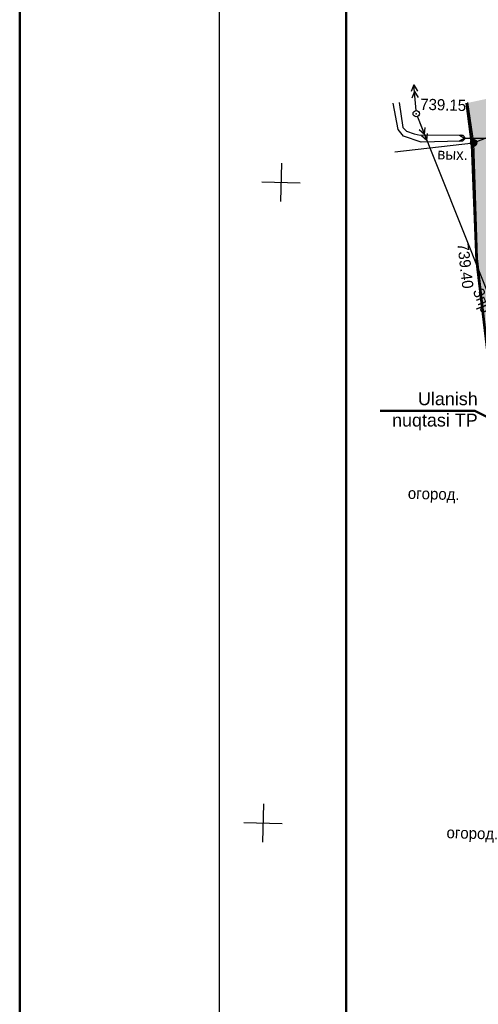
# Model space of a CAD drawing. Header units: millimetres. Extents: x -257011 to 237647566, y 2784933 to 6706507.
# Tile 274 of 451: x 10175931 to 10211689, y 5177172 to 5253985. Entities that reach past the tile are written whole.
import ezdxf

# ---------------------------------------------------------------- set-up
doc = ezdxf.new("R2010")
doc.units = ezdxf.units.MM
doc.header["$LTSCALE"] = 1000
doc.header["$PDMODE"] = 32
doc.header["$PDSIZE"] = 0.3
doc.linetypes.add('Д_ТРОТ_ТРУБА', pattern=[3, 1.5, -1.5])
doc.linetypes.add('РА_КОНТУРЫ', pattern=[1.5, 0, -1.5])
for name, color, linetype in [('(001) Сетка', 92, 'Continuous'), ('(004) Точки рельефа', 7, 'Continuous'), ('(013) Газопровод', 30, 'ИК_Газопровод -------г--------'), ('(022) Возд. Линии', 7, 'Continuous'), ('(025) Дорога', 7, 'Continuous'), ('(027) Гидрография', 7, 'Continuous'), ('(028) Гидротехн.', 7, 'Continuous'), ('(037) Контуры', 7, 'Continuous')]:
    doc.layers.add(name, color=color, linetype=linetype)
doc.layers.add('.', color=7, linetype='Continuous', lineweight=15)
doc.layers.add('Ф А С А Д', color=250, linetype='Continuous', lineweight=15)
doc.styles.add('BM-431', font='txt')
doc.styles.add('D-431', font='txt', dxfattribs={"width": 2})
doc.styles.add('Roman', font='romans')
doc.styles.get("Standard").update_dxf_attribs({"font": 'ARIALN.TTF'})
doc.linetypes.add('ИК_Воздушка ------- --------', pattern='A,9,-0.6,["Z",Standard,S=1.2,R=70,X=0.6,Y=-0.65],-1', length=10.6)
doc.linetypes.add('ИК_Газопровод -------г--------', pattern='A,9,-0.6,["Г",Standard,S=1.2,R=0,X=0,Y=-0.6],-1.2', length=10.8)

# ---------------------------------------------------------------- blocks, each defined once
blk = doc.blocks.new('*X145')
at = {"color": 0}
for p, q in [((9.5, 5.08), (10.49, 5.08)), ((9.5, 5.07), (10.49, 5.07)), ((9.5, 5.06), (10.49, 5.06)), ((9.5, 5.05), (10.49, 5.05)), ((9.5, 5.04), (10.49, 5.04)), ((9.5, 5.03), (10.49, 5.03)), ((9.5, 5.02), (10.5, 5.02)), ((9.5, 5.01), (10.5, 5.01)), ((9.5, 5), (10.5, 5)), ((9.5, 4.99), (10.5, 4.99)), ((9.5, 4.98), (10.5, 4.98)), ((9.5, 4.97), (10.5, 4.97)), ((9.5, 4.96), (10.49, 4.96)), ((9.5, 4.95), (10.49, 4.95)), ((9.5, 4.94), (10.49, 4.94)), ((9.5, 4.93), (10.49, 4.93)), ((9.5, 4.92), (10.49, 4.92)), ((9.5, 4.91), (10.49, 4.91)), ((9.5, 4.9), (10.49, 4.9)), ((9.51, 5.12), (10.48, 5.12)), ((9.51, 5.11), (10.48, 5.11)), ((9.51, 5.1), (10.48, 5.1)), ((9.51, 5.09), (10.49, 5.09)), ((9.51, 4.89), (10.49, 4.89)), ((9.51, 4.88), (10.48, 4.88)), ((9.51, 4.87), (10.48, 4.87)), ((9.51, 4.86), (10.48, 4.86)), ((9.52, 5.16), (10.47, 5.16)), ((9.52, 5.15), (10.47, 5.15)), ((9.52, 5.14), (10.47, 5.14)), ((9.52, 5.13), (10.48, 5.13)), ((9.52, 4.85), (10.48, 4.85)), ((9.52, 4.84), (10.47, 4.84)), ((9.52, 4.83), (10.47, 4.83)), ((9.53, 5.18), (10.46, 5.18)), ((9.53, 5.17), (10.46, 5.17)), ((9.53, 4.82), (10.47, 4.82)), ((9.53, 4.81), (10.46, 4.81)), ((9.53, 4.8), (10.46, 4.8)), ((9.54, 5.2), (10.45, 5.2)), ((9.54, 5.19), (10.46, 5.19)), ((9.54, 4.79), (10.45, 4.79)), ((9.54, 4.78), (10.45, 4.78)), ((9.55, 5.22), (10.44, 5.22)), ((9.55, 5.21), (10.45, 5.21)), ((9.55, 4.77), (10.44, 4.77)), ((9.55, 4.76), (10.44, 4.76)), ((9.56, 5.24), (10.43, 5.24)), ((9.56, 5.23), (10.44, 5.23)), ((9.56, 4.75), (10.43, 4.75)), ((9.56, 4.74), (10.43, 4.74)), ((9.57, 5.26), (10.42, 5.26)), ((9.57, 5.25), (10.43, 5.25)), ((9.57, 4.73), (10.42, 4.73)), ((9.58, 5.27), (10.41, 5.27)), ((9.58, 4.72), (10.41, 4.72)), ((9.58, 4.71), (10.41, 4.71)), ((9.59, 5.29), (10.4, 5.29)), ((9.59, 5.28), (10.41, 5.28)), ((9.59, 4.7), (10.4, 4.7)), ((9.6, 5.3), (10.39, 5.3)), ((9.6, 4.69), (10.39, 4.69)), ((9.61, 5.31), (10.38, 5.31)), ((9.61, 4.68), (10.39, 4.68)), ((9.61, 4.67), (10.38, 4.67)), ((9.62, 5.32), (10.37, 5.32)), ((9.62, 4.66), (10.37, 4.66)), ((9.63, 5.33), (10.37, 5.33)), ((9.63, 4.65), (10.36, 4.65)), ((9.64, 5.34), (10.36, 5.34)), ((9.64, 4.64), (10.35, 4.64)), ((9.65, 5.35), (10.35, 5.35)), ((9.65, 4.63), (10.34, 4.63)), ((9.66, 5.36), (10.34, 5.36)), ((9.66, 4.62), (10.33, 4.62)), ((9.67, 5.37), (10.32, 5.37)), ((9.67, 4.61), (10.32, 4.61)), ((9.68, 5.38), (10.31, 5.38)), ((9.69, 5.39), (10.3, 5.39)), ((9.71, 5.4), (10.29, 5.4)), ((9.72, 5.41), (10.27, 5.41)), ((9.74, 5.42), (10.26, 5.42)), ((9.75, 5.43), (10.24, 5.43)), ((9.77, 5.44), (10.22, 5.44)), ((9.79, 5.45), (10.2, 5.45)), ((9.82, 5.46), (10.18, 5.46)), ((9.85, 5.47), (10.15, 5.47)), ((9.88, 5.48), (10.11, 5.48)), ((9.94, 5.49), (10.05, 5.49)), ((9.69, 4.6), (10.31, 4.6)), ((9.7, 4.59), (10.29, 4.59)), ((9.71, 4.58), (10.28, 4.58)), ((9.73, 4.57), (10.26, 4.57)), ((9.75, 4.56), (10.25, 4.56)), ((9.76, 4.55), (10.23, 4.55)), ((9.78, 4.54), (10.21, 4.54)), ((9.81, 4.53), (10.18, 4.53)), ((9.83, 4.52), (10.16, 4.52)), ((9.87, 4.51), (10.12, 4.51)), ((9.91, 4.5), (10.08, 4.5))]:
    blk.add_line(p, q, dxfattribs=at)
blk = doc.blocks.new('I01070')
at = {"color": 0}
blk.add_circle((0.05, 0.03), 0.5, dxfattribs=at)
blk.add_blockref('*X145', (-9.95, -4.96), dxfattribs=at)
blk = doc.blocks.new('strela1')
at = {"layer": '(022) Возд. Линии'}
for p, q in [((-2, 0), (-1.5, 0.25)), ((0, 0), (-2, 0)), ((-2, 0), (-1.5, -0.25)), ((-1.5, 0), (-1, 0.25)), ((-1.5, 0), (-1, -0.25))]:
    blk.add_line(p, q, dxfattribs=at)
blk = doc.blocks.new('strela2')
at = {"layer": '(022) Возд. Линии'}
for p, q in [((0, 0), (2, 0)), ((1.5, 0), (1, 0.25)), ((1.5, 0), (1, -0.25)), ((2, 0), (1.5, 0.25)), ((2, 0), (1.5, -0.25))]:
    blk.add_line(p, q, dxfattribs=at)
blk = doc.blocks.new('*U1753')
at = {"layer": '(022) Возд. Линии'}
for name, p, rotation in [('strela2', (-0.028, 0.248), 96.47992713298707), ('strela1', (0.1, -0.231), 113.3250230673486)]:
    blk.add_blockref(name, p, dxfattribs=dict(at, rotation=rotation))
blk = doc.blocks.new('STOLB')
at = {"layer": '(022) Возд. Линии'}
blk.add_circle((0, 0), 0.25, dxfattribs=at)
blk = doc.blocks.new('Setka')
at = {"layer": '(001) Сетка'}
for p, q in [((0, 1.5), (0, -1.5)), ((-1.5, 0), (1.5, 0))]:
    blk.add_line(p, q, dxfattribs=at)
blk = doc.blocks.new('kjvklglhl')
at = {"layer": '(004) Точки рельефа'}
for p in [(250.212, 530.463), (254.747, 528.326), (255.283, 519.313)]:
    blk.add_point(p, dxfattribs=at)
at = {"layer": '(013) Газопровод', "ltscale": 0.5, "flags": 128}
blk.add_lwpolyline([(254.747, 528.326), (262.29, 531.509)], dxfattribs=at)
at = {"layer": '(013) Газопровод', "linetype": 'ИК_Воздушка ------- --------', "ltscale": 0.5, "flags": 128}
blk.add_lwpolyline([(248.63, 527.436), (254.747, 528.326)], dxfattribs=at)
at = {"layer": '(022) Возд. Линии', "color": 1}
blk.add_lwpolyline([(250.311, 530.231), (261.316, 504.709), (269.524, 457.39), (280.83, 410.667), (321.945, 409.43), (327.393, 409.266)], dxfattribs=at)
at = {"layer": '(025) Дорога', "linetype": 'Д_ТРОТ_ТРУБА', "flags": 128}
blk.add_lwpolyline([(254.176, 531.447), (254.747, 528.326), (255.283, 519.313), (261.281, 477.255), (267.133, 440.193), (271.605, 408.84), (272.687, 401.176)], dxfattribs=at)
at = {"layer": '(027) Гидрография', "color": 3}
blk.add_lwpolyline([(248.858, 531.289), (249.19, 529.366), (249.478, 529.077), (250.086, 528.887), (250.566, 528.79), (253.741, 528.901, -1.1678), (253.738, 528.412), (250.644, 528.262), (249.278, 528.679), (248.835, 529.19), (248.385, 531.235)], format="xyb", dxfattribs=at)
at = {"layer": '(028) Гидротехн.', "linetype": 'Д_ТРОТ_ТРУБА', "flags": 128}
blk.add_lwpolyline([(253.633, 528.897), (254.025, 528.656), (253.61, 528.406), (254.023, 528.655), (261.443, 528.891), (261.94, 529.465), (261.443, 528.891), (262.147, 528.655)], dxfattribs=at)
at = {"layer": '(037) Контуры', "linetype": 'РА_КОНТУРЫ', "flags": 128}
blk.add_lwpolyline([(258.067, 462.45), (261.257, 462.45), (261.556, 462.796), (261.556, 463.356), (254.809, 507.098), (253.694, 509.062), (251.962, 510.299), (250.154, 510.72), (247.704, 510.72)], dxfattribs=at)
at = {"layer": '(001) Сетка'}
for p in [(239.817, 524.81), (239.817, 474.81)]:
    blk.add_blockref('Setka', p, dxfattribs=at)
at = {"layer": '(013) Газопровод', "color": 0, "linetype": 'Continuous', "xscale": 0.5, "yscale": 0.5, "zscale": 0.5}
blk.add_blockref('I01070', (254.722, 528.311), dxfattribs=at)
at = {"layer": '(022) Возд. Линии'}
for name in ['*U1753', 'STOLB']:
    blk.add_blockref(name, (250.212, 530.463), dxfattribs=at)
at = {"layer": '(004) Точки рельефа', "style": 'D-431'}
blk.add_text('739.15', height=0.875, dxfattribs=at).set_placement((250.499, 530.778))
blk.add_text('739.40', height=0.875, rotation=278.11551, dxfattribs=at).set_placement((253.692, 520.426))
at = {"layer": '(013) Газопровод', "color": 0, "linetype": 'Continuous', "style": 'BM-431'}
blk.add_text('вых.', height=0.875, dxfattribs=at).set_placement((251.948, 526.954))
at = {"layer": '(022) Возд. Линии', "style": 'BM-431'}
blk.add_text('3пр.', height=0.875, rotation=293.33362, dxfattribs=at).set_placement((254.992, 516.757))
at = {"layer": '(037) Контуры', "color": 0, "linetype": 'ByBlock', "style": 'BM-431'}
for p in [(250.388, 500.419), (254.147, 474.041)]:
    blk.add_text('огород.', height=0.875, dxfattribs=at).set_placement(p)

msp = doc.modelspace()

# ---------------------------------------------------------------- hatches: boundary and pattern name
at = {"layer": '.', "lineweight": 50, "ltscale": 1000, "transparency": 33554687}
h = msp.add_hatch(color=256, dxfattribs=at)
h.dxf.hatch_style = 1
h.set_gradient(color1=(132, 132, 132), color2=(132, 132, 132), tint=1)
h.paths.add_polyline_path([(10214551.176, 5239031.65), (10214965.149, 5239882.693), (10215842.918, 5240227.303), (10250017.13, 5250356.576), (10254203.696, 5250919.82), (10253559.585, 5253333.702), (10249506.562, 5252737.104), (10237347.598, 5249009.586), (10217306.905, 5242823.213), (10216446.695, 5243041.427), (10215973.868, 5243666.408), (10215719.469, 5244683.321), (10215034.03, 5248393.495), (10210781.798, 5247474.979), (10211192.403, 5244242.963), (10211551.731, 5235162.519), (10225776.558, 5116177.318), (10229562.641, 5116629.949), (10227005.562, 5141473.577), (10225345.538, 5157154.177), (10222453.47, 5178630.365), (10219897.156, 5197043.826), (10217029.885, 5218353.667)])

# ---------------------------------------------------------------- linework, layer by layer
at = {"color": 1, "lineweight": 50, "ltscale": 1000}
msp.add_lwpolyline([(10175930.92, 6551317.495), (10501831.747, 6551317.495), (10501831.747, 4597003.103), (10175930.92, 4597003.103)], close=True, dxfattribs=at)
at = {"color": 5}
msp.add_lwpolyline([(10191472.083, 5074569.598), (10485941.78, 5074569.598), (10485941.78, 5282801.741), (10191472.083, 5282801.741)], close=True, dxfattribs=at)
at = {"lineweight": 50, "ltscale": 1000}
for points in [[(10210781.798, 5247474.979), (10211192.403, 5244242.963), (10211551.731, 5235162.519), (10225771.68, 5116218.124)], [(10217228.894, 5220594.569), (10211428.51, 5223466.115), (10204035.655, 5223466.115)]]:
    msp.add_lwpolyline(points, dxfattribs=at)
at = {"layer": 'Defpoints', "color": 4}
msp.add_lwpolyline([(10191472.083, 5283685.669), (10191472.083, 5073685.669), (10339972.083, 5073685.669), (10339972.083, 5283685.669)], close=True, dxfattribs=at)
at = {"layer": 'Ф А С А Д', "color": 5, "lineweight": 50}
msp.add_lwpolyline([(10201387.899, 5077048.552), (10483462.826, 5077048.552), (10483462.826, 5280322.787), (10201387.899, 5280322.787)], close=True, dxfattribs=at)

# ---------------------------------------------------------------- block references
at = {"lineweight": 5, "xscale": 999.9999999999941, "yscale": 999.9999999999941, "zscale": 999.9999999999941, "rotation": 358.3893224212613}
msp.add_blockref('kjvklglhl', (9941829.75, 4723429.809), dxfattribs=at)

# ---------------------------------------------------------------- texts
at = {"color": 250, "insert": (10211642.643, 5223427.473), "char_height": 1000, "width": 7127.04383, "attachment_point": 6, "style": 'Roman'}
msp.add_mtext('\\pt43000;{\\fArial|b0|i0|c0|p34;Ulanish \\Pnuqtasi TP}', dxfattribs=at)

doc.saveas('drawing.dxf')
